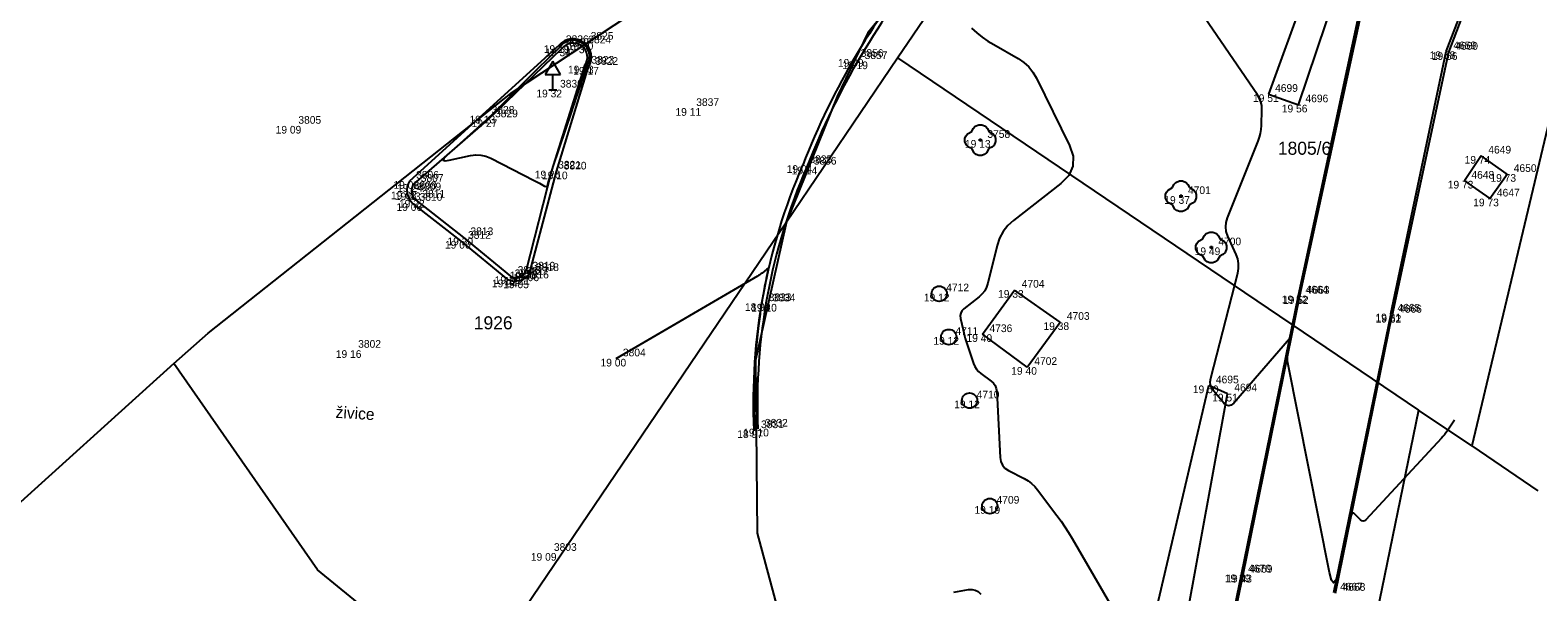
# Model space of a CAD drawing. Extents: x -702257 to -701487, y -1009871 to -1008841.
# Drawn here: x -702162.7 to -702113.55, y -1009747.57 to -1009729.27 of the extents above; entities that cross this region are included whole.
import ezdxf

# ---------------------------------------------------------------- set-up
doc = ezdxf.new("R2010")
doc.units = 0
for name, color, linetype in [('Ex_Major Contours', 7, 'Continuous'), ('Ex_Minor Contours', 7, 'Continuous'), ('Z_body', 7, 'Continuous'), ('Z_body_cisla', 7, 'Continuous'), ('Z_body_vysky_redukovane', 7, 'Continuous'), ('Z_dopravni_znacky', 7, 'Continuous'), ('Z_katastr_cisla_pozemkova', 7, 'Continuous'), ('Z_katastr_hranice', 7, 'Continuous'), ('Z_komunikace', 7, 'Continuous'), ('Z_obruba', 7, 'Continuous'), ('Z_popisy', 7, 'Continuous'), ('Z_rozhranni', 7, 'Continuous'), ('Z_site_nerozlisene_znaky', 7, 'Continuous'), ('Z_zelen_jednotliva', 7, 'Continuous'), ('Z_zelen_obvod', 7, 'Continuous')]:
    doc.layers.add(name, color=color, linetype=linetype)

# ---------------------------------------------------------------- blocks, each defined once
blk = doc.blocks.new('POINT_DISPLAY')
blk.add_line((0, 0), (0, 0))
blk = doc.blocks.new('Z10001')
blk.add_circle((0, 0), 0.25)
blk = doc.blocks.new('Z24')
for p, q in [((-0.17, 0.45), (-0.05, 0.5)), ((-0.05, 0.5), (0.05, 0.5)), ((0.05, 0.5), (0.17, 0.45)), ((-0.5, 0.05), (-0.47, 0.13)), ((-0.5, -0.05), (-0.5, 0.05)), ((-0.47, 0.13), (-0.42, 0.2)), ((-0.42, 0.2), (-0.28, 0.28)), ((-0.28, 0.28), (-0.23, 0.38)), ((-0.23, 0.38), (-0.17, 0.45)), ((-0.03, -0.03), (-0.03, 0.03)), ((-0.03, 0.03), (0.03, 0.03)), ((0.03, 0.03), (0.03, -0.03)), ((0.17, 0.45), (0.23, 0.38)), ((0.23, 0.38), (0.28, 0.28)), ((0.28, 0.28), (0.42, 0.2)), ((0.42, 0.2), (0.47, 0.13)), ((0.47, 0.13), (0.5, 0.05)), ((0.5, 0.05), (0.5, -0.05)), ((-0.45, -0.17), (-0.5, -0.05)), ((-0.38, -0.23), (-0.45, -0.17)), ((-0.28, -0.28), (-0.38, -0.23)), ((-0.2, -0.42), (-0.28, -0.28)), ((-0.13, -0.47), (-0.2, -0.42)), ((-0.05, -0.5), (-0.13, -0.47)), ((0.03, -0.03), (-0.03, -0.03)), ((0.13, -0.47), (0.05, -0.5)), ((0.2, -0.42), (0.13, -0.47)), ((0.28, -0.28), (0.2, -0.42)), ((0.38, -0.23), (0.28, -0.28)), ((0.45, -0.17), (0.38, -0.23)), ((0.5, -0.05), (0.45, -0.17)), ((0.05, -0.5), (-0.05, -0.5))]:
    blk.add_line(p, q)
blk = doc.blocks.new('Z527')
for p, q in [((0, 0.93), (-0.25, 0.5)), ((-0.25, 0.5), (0.25, 0.5)), ((0.25, 0.5), (0, 0.93)), ((0, 0), (0, 0.5)), ((-0.13, 0), (0.13, 0))]:
    blk.add_line(p, q)

msp = doc.modelspace()

# ---------------------------------------------------------------- linework, layer by layer
at = {"layer": 'Ex_Major Contours'}
msp.add_lwpolyline([(-702139.08, -1009742.298), (-702139.094, -1009741.902), (-702139.095, -1009741.872), (-702139.096, -1009741.841), (-702139.097, -1009741.781), (-702139.098, -1009741.75), (-702139.098, -1009741.72), (-702139.101, -1009741.348), (-702139.101, -1009741.318), (-702139.101, -1009741.289), (-702139.101, -1009741.23), (-702139.101, -1009741.201), (-702139.1, -1009741.171), (-702139.093, -1009740.789), (-702139.092, -1009740.761), (-702139.091, -1009740.733), (-702139.09, -1009740.678), (-702139.089, -1009740.65), (-702139.088, -1009740.622), (-702139.069, -1009740.227), (-702139.068, -1009740.201), (-702139.066, -1009740.175), (-702139.063, -1009740.124), (-702139.062, -1009740.098), (-702139.06, -1009740.072), (-702139.029, -1009739.661), (-702139.026, -1009739.627), (-702139.021, -1009739.57), (-702139.019, -1009739.547), (-702139.017, -1009739.524), (-702138.972, -1009739.092), (-702138.969, -1009739.063), (-702138.964, -1009739.015), (-702138.962, -1009738.996), (-702138.959, -1009738.977), (-702138.9, -1009738.521), (-702138.896, -1009738.491), (-702138.89, -1009738.45), (-702138.888, -1009738.439), (-702138.884, -1009738.412), (-702138.806, -1009737.925), (-702138.801, -1009737.896), (-702138.801, -1009737.893), (-702138.703, -1009737.372), (-702138.698, -1009737.349), (-702138.643, -1009737.093), (-702138.639, -1009737.059), (-702138.646, -1009737.042), (-702138.664, -1009737.043), (-702138.693, -1009737.063), (-702138.843, -1009737.185), (-702138.881, -1009737.214), (-702138.919, -1009737.242), (-702138.958, -1009737.268), (-702138.998, -1009737.292), (-702143.61, -1009739.98)], dxfattribs=at)
at = {"layer": 'Ex_Minor Contours'}
for points in [[(-702116.269, -1009741.985), (-702116.516, -1009742.339), (-702116.558, -1009742.397), (-702116.602, -1009742.454), (-702116.648, -1009742.509), (-702116.696, -1009742.562), (-702119.165, -1009745.229), (-702119.208, -1009745.265), (-702119.252, -1009745.277), (-702119.296, -1009745.265), (-702119.34, -1009745.231), (-702119.517, -1009745.045), (-702119.558, -1009745.012), (-702119.591, -1009745.007), (-702119.617, -1009745.028), (-702119.635, -1009745.077), (-702120.066, -1009746.946), (-702120.142, -1009747.194), (-702120.215, -1009747.277), (-702120.285, -1009747.192), (-702120.352, -1009746.941), (-702121.7, -1009740.113), (-702121.712, -1009740.035), (-702121.716, -1009739.958), (-702121.712, -1009739.88), (-702121.701, -1009739.802), (-702121.614, -1009739.345), (-702121.614, -1009739.34), (-702121.615, -1009739.337), (-702121.617, -1009739.334), (-702121.621, -1009739.331), (-702121.638, -1009739.323), (-702121.642, -1009739.321), (-702121.646, -1009739.321), (-702121.649, -1009739.323), (-702121.652, -1009739.326), (-702123.469, -1009741.422), (-702123.551, -1009741.493), (-702123.632, -1009741.516), (-702123.713, -1009741.492), (-702123.794, -1009741.421), (-702124.118, -1009741.04), (-702124.185, -1009740.942), (-702124.224, -1009740.837), (-702124.235, -1009740.726), (-702124.218, -1009740.608), (-702123.335, -1009737.189), (-702123.308, -1009737.032), (-702123.308, -1009736.878), (-702123.335, -1009736.726), (-702123.389, -1009736.576), (-702123.659, -1009735.983), (-702123.711, -1009735.834), (-702123.73, -1009735.684), (-702123.717, -1009735.534), (-702123.673, -1009735.383), (-702122.667, -1009732.883), (-702122.624, -1009732.761), (-702122.592, -1009732.636), (-702122.572, -1009732.509), (-702122.563, -1009732.38), (-702122.55, -1009731.858), (-702122.556, -1009731.73), (-702122.582, -1009731.609), (-702122.627, -1009731.492), (-702122.691, -1009731.382), (-702126.406, -1009725.95)], [(-702132.012, -1009729.201), (-702131.843, -1009729.353), (-702131.667, -1009729.494), (-702131.481, -1009729.624), (-702131.288, -1009729.742), (-702130.499, -1009730.195), (-702130.313, -1009730.32), (-702130.152, -1009730.467), (-702130.015, -1009730.637), (-702129.903, -1009730.83), (-702128.823, -1009733.027), (-702128.705, -1009733.381), (-702128.713, -1009733.707), (-702128.848, -1009734.003), (-702129.11, -1009734.27), (-702130.651, -1009735.468), (-702130.837, -1009735.637), (-702130.987, -1009735.83), (-702131.101, -1009736.046), (-702131.18, -1009736.284), (-702131.481, -1009737.517), (-702131.524, -1009737.645), (-702131.585, -1009737.761), (-702131.665, -1009737.866), (-702131.764, -1009737.958), (-702132.264, -1009738.353), (-702132.327, -1009738.417), (-702132.367, -1009738.49), (-702132.383, -1009738.572), (-702132.374, -1009738.662), (-702132.291, -1009739.039), (-702132.269, -1009739.133), (-702132.245, -1009739.227), (-702132.218, -1009739.32), (-702132.189, -1009739.412), (-702131.951, -1009740.138), (-702131.911, -1009740.233), (-702131.859, -1009740.318), (-702131.794, -1009740.395), (-702131.716, -1009740.461), (-702131.377, -1009740.71), (-702131.302, -1009740.777), (-702131.247, -1009740.855), (-702131.212, -1009740.944), (-702131.196, -1009741.044), (-702131.086, -1009743.195), (-702131.064, -1009743.331), (-702131.011, -1009743.446), (-702130.927, -1009743.543), (-702130.813, -1009743.619), (-702130.296, -1009743.886), (-702130.172, -1009743.959), (-702130.059, -1009744.044), (-702129.956, -1009744.142), (-702129.863, -1009744.252), (-702129.23, -1009745.092), (-702129.098, -1009745.272), (-702128.971, -1009745.456), (-702128.85, -1009745.644), (-702128.735, -1009745.836), (-702126.304, -1009750.026)], [(-702132.597, -1009747.59), (-702132.112, -1009747.502), (-702131.997, -1009747.494), (-702131.892, -1009747.517), (-702131.799, -1009747.569), (-702131.718, -1009747.651)]]:
    msp.add_lwpolyline(points, dxfattribs=at)
msp.add_lwpolyline([(-702144.674, -1009729.71), (-702144.682, -1009729.705), (-702144.683, -1009729.703), (-702144.737, -1009729.67), (-702144.753, -1009729.66), (-702144.761, -1009729.656), (-702144.763, -1009729.655), (-702144.794, -1009729.643), (-702144.837, -1009729.626), (-702144.846, -1009729.623), (-702144.854, -1009729.62), (-702144.863, -1009729.618), (-702144.872, -1009729.616), (-702144.936, -1009729.604), (-702144.952, -1009729.601), (-702144.96, -1009729.6), (-702144.968, -1009729.6), (-702145.037, -1009729.602), (-702145.061, -1009729.602), (-702145.07, -1009729.603), (-702145.078, -1009729.605), (-702145.139, -1009729.619), (-702145.168, -1009729.626), (-702145.176, -1009729.628), (-702145.184, -1009729.631), (-702145.239, -1009729.656), (-702145.251, -1009729.661), (-702145.266, -1009729.669), (-702145.274, -1009729.673), (-702145.281, -1009729.678), (-702145.326, -1009729.71), (-702145.337, -1009729.718), (-702145.35, -1009729.728), (-702145.357, -1009729.733), (-702145.363, -1009729.739), (-702145.398, -1009729.776), (-702145.407, -1009729.785), (-702145.421, -1009729.801), (-702145.43, -1009729.81), (-702146.19, -1009730.557), (-702146.318, -1009730.683), (-702146.445, -1009730.809), (-702146.571, -1009730.936), (-702146.698, -1009731.063), (-702147.451, -1009731.824), (-702147.62, -1009731.992), (-702147.791, -1009732.157), (-702147.965, -1009732.32), (-702148.142, -1009732.479), (-702149.124, -1009733.351), (-702149.219, -1009733.449), (-702149.237, -1009733.509), (-702149.178, -1009733.529), (-702149.043, -1009733.51), (-702148.349, -1009733.357), (-702148.177, -1009733.333), (-702148.009, -1009733.34), (-702147.845, -1009733.376), (-702147.685, -1009733.443), (-702146.274, -1009734.169), (-702146.231, -1009734.191), (-702146.189, -1009734.214), (-702146.146, -1009734.237), (-702146.104, -1009734.26), (-702145.935, -1009734.352), (-702145.896, -1009734.367), (-702145.865, -1009734.364), (-702145.841, -1009734.343), (-702145.824, -1009734.305), (-702145.737, -1009733.988), (-702145.718, -1009733.92), (-702145.697, -1009733.852), (-702145.676, -1009733.785), (-702145.654, -1009733.718), (-702145.046, -1009731.924), (-702144.997, -1009731.777), (-702144.948, -1009731.63), (-702144.899, -1009731.482), (-702144.851, -1009731.335), (-702144.568, -1009730.46), (-702144.566, -1009730.455), (-702144.564, -1009730.45), (-702144.562, -1009730.446), (-702144.559, -1009730.441), (-702144.546, -1009730.419), (-702144.54, -1009730.41), (-702144.538, -1009730.405), (-702144.522, -1009730.377), (-702144.517, -1009730.367), (-702144.513, -1009730.358), (-702144.503, -1009730.333), (-702144.497, -1009730.317), (-702144.486, -1009730.283), (-702144.484, -1009730.278), (-702144.482, -1009730.272), (-702144.481, -1009730.267), (-702144.48, -1009730.262), (-702144.475, -1009730.235), (-702144.473, -1009730.219), (-702144.467, -1009730.179), (-702144.466, -1009730.173), (-702144.466, -1009730.168), (-702144.466, -1009730.163), (-702144.466, -1009730.158), (-702144.467, -1009730.131), (-702144.467, -1009730.115), (-702144.47, -1009730.07), (-702144.47, -1009730.065), (-702144.471, -1009730.06), (-702144.471, -1009730.055), (-702144.472, -1009730.05), (-702144.479, -1009730.021), (-702144.482, -1009730.011), (-702144.494, -1009729.964), (-702144.497, -1009729.955), (-702144.5, -1009729.946), (-702144.512, -1009729.921), (-702144.516, -1009729.912), (-702144.538, -1009729.866), (-702144.542, -1009729.858), (-702144.547, -1009729.851), (-702144.567, -1009729.824), (-702144.599, -1009729.782), (-702144.604, -1009729.776), (-702144.609, -1009729.77), (-702144.632, -1009729.749)], close=True, dxfattribs=at)
at = {"layer": 'Z_katastr_hranice'}
for p, q in [((-702134.43, -1009730.17), (-702127.76, -1009720.33)), ((-702146.98, -1009731.29), (-702136.39, -1009724.3)), ((-702131.48, -1009724.53), (-702135.4, -1009729.36)), ((-702112.01, -1009727.26), (-702115.71, -1009742.82)), ((-702135.4, -1009729.36), (-702136.4, -1009731.43)), ((-702138.05, -1009735.52), (-702134.43, -1009730.17)), ((-702134.43, -1009730.17), (-702117.45, -1009741.65)), ((-702156.9, -1009739.15), (-702146.98, -1009731.29)), ((-702136.4, -1009731.43), (-702138.05, -1009735.52)), ((-702148.44, -1009750.84), (-702138.05, -1009735.52)), ((-702138.05, -1009735.52), (-702139.06, -1009740.02)), ((-702158.02, -1009740.13), (-702156.9, -1009739.15)), ((-702158.02, -1009740.13), (-702164.9, -1009746.35)), ((-702153.34, -1009746.86), (-702158.02, -1009740.13)), ((-702139.06, -1009740.02), (-702139, -1009745.66)), ((-702117.45, -1009741.65), (-702121.79, -1009762.83)), ((-702115.71, -1009742.82), (-702117.45, -1009741.65)), ((-702115.71, -1009742.82), (-702113.55, -1009744.28)), ((-702139, -1009745.66), (-702136.76, -1009753.98)), ((-702148.44, -1009750.84), (-702153.34, -1009746.86))]:
    msp.add_line(p, q, dxfattribs=at)
at = {"layer": 'Z_komunikace'}
for p, q in [((-702145.46, -1009729.76), (-702150.34, -1009734.19)), ((-702145.54, -1009733.88), (-702144.5, -1009730.47)), ((-702146.43, -1009737.2), (-702145.54, -1009733.88)), ((-702148.66, -1009736.14), (-702150.24, -1009734.91)), ((-702147.13, -1009737.4), (-702148.66, -1009736.14))]:
    msp.add_line(p, q, dxfattribs=at)
for centre, major_axis, ratio, start_param, end_param in [((-702114.9, -1009742.457), (-13.489, 20.174), 0.999886, 0.276948, 0.61096), ((-702145.005, -1009730.149), (-0.587, 0.117), 0.999228, 2.7713, 5.772569), ((-702119.802, -1009741.401), (2.346, -19.194), 0.999645, 4.179507, 4.637848), ((-702149.841, -1009734.487), (-0.133, -0.566), 0.997105, 4.407583, 5.757341), ((-702146.901, -1009736.875), (0.087, -0.566), 0.999617, 5.719432, 7.098144)]:
    msp.add_ellipse(centre, major_axis=major_axis, ratio=ratio, start_param=start_param, end_param=end_param, dxfattribs=at)
at = {"layer": 'Z_obruba'}
for p, q in [((-702116.54, -1009729.96), (-702115.83, -1009728.12)), ((-702115.77, -1009728.15), (-702116.47, -1009729.99)), ((-702121.36, -1009737.92), (-702119.42, -1009728.93)), ((-702119.37, -1009728.96), (-702121.32, -1009737.94)), ((-702147.77, -1009732.18), (-702145.37, -1009729.87)), ((-702118.35, -1009738.51), (-702116.54, -1009729.96)), ((-702116.47, -1009729.99), (-702118.3, -1009738.55)), ((-702144.63, -1009730.43), (-702145.71, -1009733.85)), ((-702150.2, -1009734.29), (-702147.77, -1009732.18)), ((-702145.71, -1009733.85), (-702146.55, -1009737.14)), ((-702150.14, -1009734.8), (-702148.58, -1009736.03)), ((-702148.58, -1009736.03), (-702147.04, -1009737.29)), ((-702123.22, -1009747.01), (-702121.36, -1009737.92)), ((-702121.32, -1009737.94), (-702123.17, -1009747.02)), ((-702118.35, -1009738.51), (-702120.22, -1009747.61)), ((-702120.15, -1009747.62), (-702118.3, -1009738.55)), ((-702125.43, -1009757.68), (-702123.22, -1009747.01)), ((-702123.17, -1009747.02), (-702125.39, -1009757.69))]:
    msp.add_line(p, q, dxfattribs=at)
for centre, major_axis, ratio, start_param, end_param in [((-702114.351, -1009742.694), (2.419, -24.603), 0.999681, 3.916636, 4.242917), ((-702145.002, -1009730.153), (-0.458, -0.073), 0.999888, 2.34404, 5.47017), ((-702119.759, -1009741.445), (-1.227, -19.213), 0.999278, 4.363276, 4.818506), ((-702149.896, -1009734.513), (-0.373, -0.056), 0.999242, 5.501848, 7.001009), ((-702146.871, -1009736.967), (0.35, 0.107), 0.99541, 3.935822, 5.488956)]:
    msp.add_ellipse(centre, major_axis=major_axis, ratio=ratio, start_param=start_param, end_param=end_param, dxfattribs=at)
at = {"layer": 'Z_rozhranni'}
for p, q in [((-702131.66, -1009739.18), (-702130.61, -1009737.74)), ((-702129.13, -1009738.79), (-702130.61, -1009737.74)), ((-702130.2, -1009740.25), (-702131.66, -1009739.18)), ((-702130.2, -1009740.25), (-702129.13, -1009738.79))]:
    msp.add_line(p, q, dxfattribs=at)
at = {"layer": 'Z_site_nerozlisene_znaky'}
for p, q in [((-702115.4, -1009733.37), (-702115.95, -1009734.18)), ((-702114.56, -1009733.96), (-702115.4, -1009733.37)), ((-702115.95, -1009734.18), (-702115.12, -1009734.76)), ((-702115.12, -1009734.76), (-702114.56, -1009733.96))]:
    msp.add_line(p, q, dxfattribs=at)
at = {"layer": 'Z_zelen_obvod'}
for p, q in [((-702119.99, -1009724.89), (-702122.34, -1009731.36)), ((-702121.36, -1009731.7), (-702119.19, -1009725.29)), ((-702122.34, -1009731.36), (-702121.36, -1009731.7)), ((-702126.49, -1009750.3), (-702124.28, -1009740.85)), ((-702125.38, -1009750.48), (-702123.67, -1009741.12)), ((-702123.67, -1009741.12), (-702124.28, -1009740.85))]:
    msp.add_line(p, q, dxfattribs=at)

# ---------------------------------------------------------------- block references
at = {"layer": 'Z_body'}
for p in [(-702145.46, -1009729.76), (-702144.74, -1009729.77), (-702144.66, -1009729.66), (-702145.37, -1009729.87), (-702135.85, -1009730.21), (-702135.73, -1009730.29), (-702116.54, -1009729.96), (-702116.47, -1009729.99), (-702144.63, -1009730.43), (-702144.5, -1009730.47), (-702145.66, -1009731.21), (-702141.21, -1009731.81), (-702122.34, -1009731.36), (-702121.36, -1009731.7), (-702147.88, -1009732.06), (-702147.77, -1009732.18), (-702154.18, -1009732.39), (-702131.73, -1009732.85), (-702137.52, -1009733.67), (-702137.38, -1009733.72), (-702115.4, -1009733.37), (-702150.34, -1009734.19), (-702145.71, -1009733.85), (-702145.54, -1009733.88), (-702115.95, -1009734.18), (-702114.56, -1009733.96), (-702150.42, -1009734.53), (-702150.27, -1009734.56), (-702150.2, -1009734.29), (-702125.19, -1009734.68), (-702115.12, -1009734.76), (-702150.24, -1009734.91), (-702150.14, -1009734.8), (-702148.66, -1009736.14), (-702148.58, -1009736.03), (-702124.2, -1009736.35), (-702146.55, -1009737.14), (-702146.43, -1009737.2), (-702147.13, -1009737.4), (-702147.04, -1009737.29), (-702146.76, -1009737.43), (-702146.75, -1009737.31), (-702138.86, -1009738.17), (-702138.72, -1009738.19), (-702133.07, -1009737.86), (-702130.61, -1009737.74), (-702121.36, -1009737.92), (-702121.32, -1009737.94), (-702118.35, -1009738.51), (-702118.3, -1009738.55), (-702131.66, -1009739.18), (-702129.13, -1009738.79), (-702132.76, -1009739.27), (-702152.24, -1009739.7), (-702143.61, -1009739.98), (-702130.2, -1009740.25), (-702124.28, -1009740.85), (-702123.67, -1009741.12), (-702132.08, -1009741.34), (-702139.11, -1009742.31), (-702138.98, -1009742.26), (-702131.42, -1009744.78), (-702145.86, -1009746.31), (-702123.22, -1009747.01), (-702123.17, -1009747.02)]:
    msp.add_blockref('POINT_DISPLAY', p, dxfattribs=at)
at = {"layer": 'Z_dopravni_znacky'}
msp.add_blockref('Z527', (-702145.66, -1009731.21), dxfattribs=at)
at = {"layer": 'Z_zelen_jednotliva'}
for name, p in [('Z24', (-702131.73, -1009732.85)), ('Z24', (-702125.19, -1009734.68)), ('Z24', (-702124.2, -1009736.35)), ('Z10001', (-702133.07, -1009737.86)), ('Z10001', (-702132.76, -1009739.27)), ('Z10001', (-702132.08, -1009741.34)), ('Z10001', (-702131.42, -1009744.78))]:
    msp.add_blockref(name, p, dxfattribs=at)

# ---------------------------------------------------------------- texts
at = {"layer": 'Z_body_cisla'}
for s, p in [('3825', (-702144.43, -1009729.58)), ('3826', (-702145.24, -1009729.69)), ('3827', (-702145.14, -1009729.79)), ('3824', (-702144.51, -1009729.7)), ('4659', (-702116.31, -1009729.89)), ('4660', (-702116.25, -1009729.91)), ('3823', (-702144.41, -1009730.36)), ('3822', (-702144.28, -1009730.4)), ('3856', (-702135.63, -1009730.14)), ('3857', (-702135.5, -1009730.21)), ('3830', (-702145.43, -1009731.14)), ('4699', (-702122.12, -1009731.28)), ('3828', (-702147.66, -1009731.99)), ('3837', (-702140.99, -1009731.74)), ('4696', (-702121.13, -1009731.62)), ('3805', (-702153.96, -1009732.32)), ('3829', (-702147.55, -1009732.11)), ('3758', (-702131.5, -1009732.78)), ('4649', (-702115.17, -1009733.29)), ('3821', (-702145.49, -1009733.78)), ('3820', (-702145.31, -1009733.81)), ('3835', (-702137.3, -1009733.6)), ('3836', (-702137.16, -1009733.65)), ('4650', (-702114.34, -1009733.89)), ('3808', (-702150.2, -1009734.45)), ('3806', (-702150.12, -1009734.11)), ('3809', (-702150.05, -1009734.49)), ('3807', (-702149.97, -1009734.21)), ('4648', (-702115.72, -1009734.11)), ('3810', (-702150.01, -1009734.83)), ('3811', (-702149.92, -1009734.73)), ('4701', (-702124.96, -1009734.61)), ('4647', (-702114.89, -1009734.69)), ('3813', (-702148.35, -1009735.95)), ('3812', (-702148.43, -1009736.07)), ('4700', (-702123.97, -1009736.28)), ('3814', (-702146.91, -1009737.32)), ('3815', (-702146.81, -1009737.21)), ('3816', (-702146.54, -1009737.36)), ('3817', (-702146.53, -1009737.24)), ('3819', (-702146.33, -1009737.07)), ('3818', (-702146.21, -1009737.12)), ('4712', (-702132.84, -1009737.78)), ('4704', (-702130.38, -1009737.66)), ('4664', (-702121.13, -1009737.85)), ('4663', (-702121.09, -1009737.86)), ('3833', (-702138.63, -1009738.1)), ('3834', (-702138.5, -1009738.11)), ('4665', (-702118.13, -1009738.44)), ('4703', (-702128.91, -1009738.71)), ('4666', (-702118.08, -1009738.48)), ('4711', (-702132.54, -1009739.2)), ('4736', (-702131.43, -1009739.11)), ('3802', (-702152.01, -1009739.62)), ('3804', (-702143.38, -1009739.9)), ('4702', (-702129.97, -1009740.18)), ('4695', (-702124.05, -1009740.78)), ('4710', (-702131.85, -1009741.27)), ('4694', (-702123.45, -1009741.04)), ('3831', (-702138.88, -1009742.24)), ('3832', (-702138.75, -1009742.19)), ('4709', (-702131.2, -1009744.7)), ('3803', (-702145.63, -1009746.24)), ('4670', (-702123, -1009746.94)), ('4669', (-702122.95, -1009746.95)), ('4667', (-702120, -1009747.53)), ('4668', (-702119.92, -1009747.54))]:
    msp.add_text(s, height=0.25, dxfattribs=at).set_placement(p)
at = {"layer": 'Z_body_vysky_redukovane'}
for s, p in [('19 19', (-702145.96, -1009730.01)), ('19 34', (-702145.282, -1009730.02)), ('19 20', (-702145.181, -1009729.91)), ('19 34', (-702145.912, -1009730.12)), ('19 09', (-702136.371, -1009730.46)), ('19 19', (-702136.23, -1009730.54)), ('19 68', (-702117.082, -1009730.21)), ('19 66', (-702117.012, -1009730.24)), ('19 33', (-702145.172, -1009730.68)), ('19 17', (-702145, -1009730.72)), ('19 32', (-702146.202, -1009731.46)), ('19 11', (-702141.668, -1009732.06)), ('19 51', (-702122.84, -1009731.61)), ('19 56', (-702121.902, -1009731.95)), ('19 13', (-702148.38, -1009732.31)), ('19 27', (-702148.312, -1009732.43)), ('19 09', (-702154.701, -1009732.64)), ('19 13', (-702132.23, -1009733.1)), ('19 04', (-702138.041, -1009733.92)), ('19 14', (-702137.88, -1009733.97)), ('19 74', (-702115.942, -1009733.62)), ('19 08', (-702150.861, -1009734.44)), ('19 26', (-702146.252, -1009734.1)), ('19 10', (-702146.019, -1009734.13)), ('19 73', (-702116.492, -1009734.43)), ('19 73', (-702115.102, -1009734.21)), ('19 08', (-702150.941, -1009734.78)), ('19 23', (-702150.812, -1009734.81)), ('19 24', (-702150.742, -1009734.54)), ('19 37', (-702125.732, -1009734.93)), ('19 73', (-702115.662, -1009735.01)), ('19 06', (-702150.761, -1009735.16)), ('19 22', (-702150.682, -1009735.05)), ('19 06', (-702149.181, -1009736.39)), ('19 20', (-702149.101, -1009736.28)), ('19 49', (-702124.742, -1009736.6)), ('19 20', (-702147.071, -1009737.39)), ('19 06', (-702146.951, -1009737.45)), ('19 04', (-702147.651, -1009737.65)), ('19 20', (-702147.561, -1009737.54)), ('19 05', (-702147.281, -1009737.68)), ('19 21', (-702147.25, -1009737.56)), ('18 99', (-702139.402, -1009738.42)), ('19 10', (-702139.199, -1009738.44)), ('19 12', (-702133.57, -1009738.11)), ('19 33', (-702131.152, -1009737.99)), ('19 52', (-702121.902, -1009738.17)), ('19 52', (-702121.862, -1009738.19)), ('19 61', (-702118.85, -1009738.76)), ('19 62', (-702118.842, -1009738.8)), ('19 40', (-702132.181, -1009739.43)), ('19 38', (-702129.672, -1009739.04)), ('19 12', (-702133.26, -1009739.52)), ('19 16', (-702152.74, -1009739.95)), ('19 00', (-702144.11, -1009740.23)), ('19 40', (-702130.721, -1009740.5)), ('19 50', (-702124.801, -1009741.1)), ('19 51', (-702124.17, -1009741.37)), ('19 12', (-702132.58, -1009741.59)), ('18 97', (-702139.652, -1009742.56)), ('19 10', (-702139.459, -1009742.51)), ('19 19', (-702131.92, -1009745.03)), ('19 09', (-702146.381, -1009746.56)), ('19 39', (-702123.762, -1009747.26)), ('19 43', (-702123.712, -1009747.27))]:
    msp.add_text(s, height=0.25, dxfattribs=at).set_placement(p)
at = {"layer": 'Z_katastr_cisla_pozemkova'}
for s, p in [('1805/6', (-702122.029, -1009733.33)), ('1926', (-702148.24, -1009739.02))]:
    msp.add_text(s, height=0.425, dxfattribs=at).set_placement(p)
at = {"layer": 'Z_popisy'}
msp.add_text('živice', height=0.38, rotation=356.4, dxfattribs=at).set_placement((-702152.755, -1009741.902))

doc.saveas('drawing.dxf')
